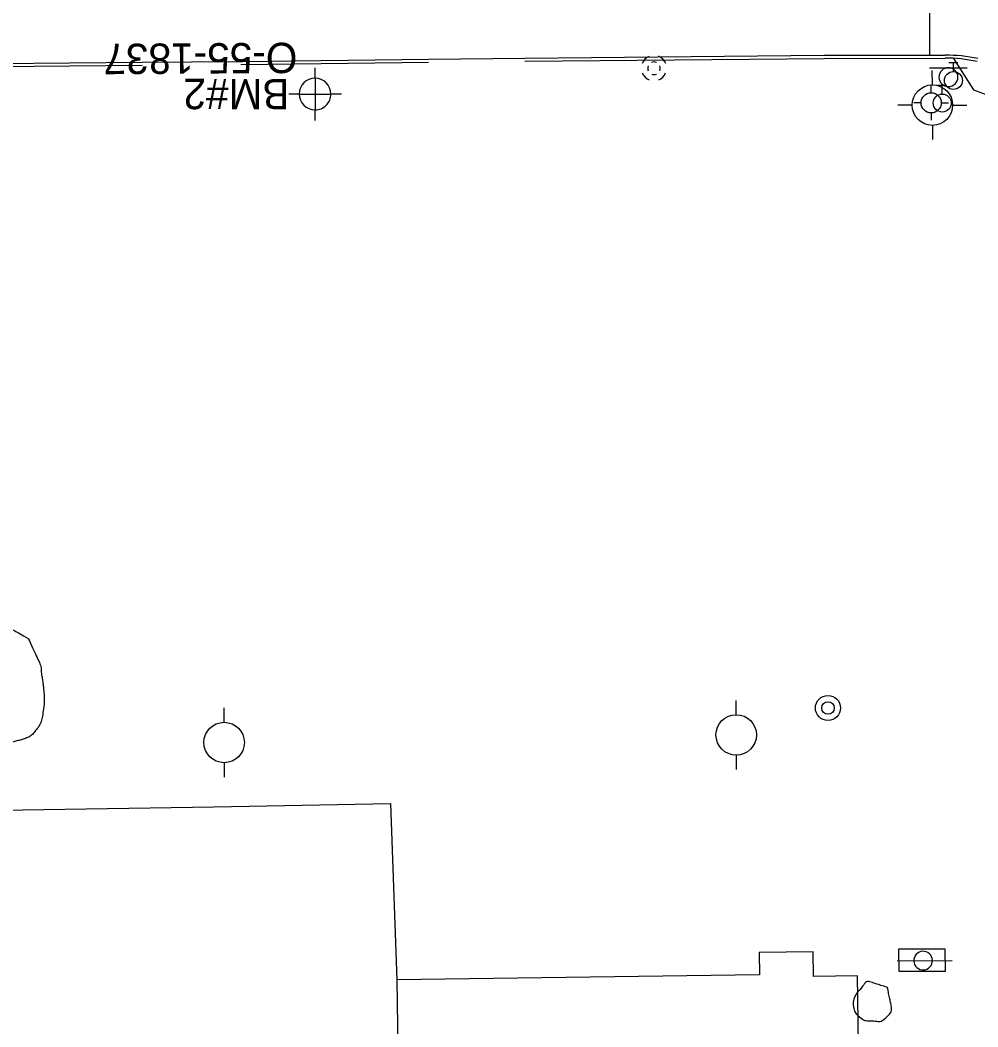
# Model space of a CAD drawing. Extents: x 2145380 to 2157287, y 139568 to 149130.
# Drawn here: x 2150458.3 to 2150647.7, y 144944.2 to 145143.3 of the extents above; entities that cross this region are included whole.
import ezdxf

# ---------------------------------------------------------------- set-up
doc = ezdxf.new("R2010")
doc.units = 0
for name, color, linetype in [('Default', 7, 'Continuous'), ('SURV_Benchmark', 7, 'Continuous'), ('TOPO_Asphalt', 7, 'Continuous'), ('TOPO_Building', 7, 'Continuous'), ('TOPO_Concrete', 7, 'Continuous'), ('TOPO_Curb Back', 7, 'Continuous'), ('TOPO_DRAIN_Manhole', 7, 'Continuous'), ('TOPO_Power Pole', 7, 'Continuous'), ('TOPO_San Manhole', 7, 'Continuous'), ('TOPO_Shrub', 7, 'Continuous'), ('TOPO_Sign', 7, 'Continuous'), ('TOPO_Tree Line', 7, 'Continuous'), ('TOPO_Wall Freestanding', 7, 'Continuous'), ('TOPO_Water Fire Hydrant', 7, 'Continuous'), ('TOPO_Water Valve', 7, 'Continuous')]:
    doc.layers.add(name, color=color, linetype=linetype)

# ---------------------------------------------------------------- blocks, each defined once
blk = doc.blocks.new('FIRHYD')
at = {"layer": 'TOPO_Water Fire Hydrant'}
for p, q in [((-0.02, 10.16), (-0.03, 17.34)), ((10.16, 0.02), (17.34, 0.03)), ((-10.16, -0.02), (-17.34, -0.03)), ((0.02, -10.16), (0.03, -17.34))]:
    blk.add_line(p, q, dxfattribs=at)
blk.add_circle((0, 0), 10.16, dxfattribs=at)
blk = doc.blocks.new('MHEXST')
at = {"layer": 'TOPO_DRAIN_Manhole'}
for centre, radius, start, end in [((-0.1, 0.3), 12.7, 112.9748, 158.2636), ((-0.1, 0.3), 12.7, 22.0744, 68.6991), ((-0.1, 0.1), 6.35, 157.9722, 204.161), ((-0.1, 0.1), 6.35, 66.1941, 113.691), ((-0.1, 0.1), 6.35, 336.8023, 21.4046), ((-0.1, 0.3), 12.7, 202.6921, 248.1938), ((-0.1, 0.1), 6.35, 248.5791, 293.1995), ((-0.1, 0.3), 12.7, 291.7963, 337.3032)]:
    blk.add_arc(centre, radius, start, end, dxfattribs=at)
blk = doc.blocks.new('POWPOL')
at = {"layer": 'TOPO_Power Pole'}
for p, q in [((0, 10.16), (0, 17.34)), ((0, -10.16), (0, -17.34))]:
    blk.add_line(p, q, dxfattribs=at)
blk.add_circle((0, 0), 10.16, dxfattribs=at)
blk = doc.blocks.new('WATVAL')
at = {"layer": 'Default'}
for p, q in [((-2.25, 9), (2.25, 9)), ((0, 4.5), (0, 9))]:
    blk.add_line(p, q, dxfattribs=at)
blk.add_circle((0, 0), 4.5, dxfattribs=at)
blk = doc.blocks.new('EXMHSS')
at = {"layer": 'Default'}
for radius in [6.3, 3.13]:
    blk.add_circle((0, 0), radius, dxfattribs=at)
blk = doc.blocks.new('BM')
at = {"layer": 'SURV_Benchmark'}
for p, q in [((0, 2.49), (0, 4.15)), ((-2.49, 0), (-4.16, 0)), ((4.16, 0), (2.49, 0)), ((0, -4.16), (0, -2.49))]:
    blk.add_line(p, q, dxfattribs=at)
for points in [[(0, 2.49), (0, 2.49), (0, 0), (2.49, 0), (2.49, 0), (2.49, 0)], [(0, 2.49), (0, 2.49), (0, 0), (2.49, 0), (2.49, 0), (2.49, 0), (2.49, 0)], [(-2.5, 0), (-2.49, 0), (0, 0), (0, -2.49), (0, -2.49)], [(-2.5, 0), (-2.49, 0), (0, 0), (0, -2.49), (0, -2.49)]]:
    blk.add_lwpolyline(points, dxfattribs=at)
for start, end in [(90.0638, 180.0068), (0.0638, 90.0068), (0.0638, 90.0068), (180.0638, 270.0068), (180.0638, 270.0068), (269.9472, 359.9927)]:
    blk.add_arc((0, 0), 2.5, start, end, dxfattribs=at)

msp = doc.modelspace()

# ---------------------------------------------------------------- linework, layer by layer
at = {"layer": 'TOPO_Asphalt'}
for p, q in [((2150638.12, 145162.42), (2150638.15, 145136.38)), ((2150482.41, 145134.97), (2150501.97, 145135.11)), ((2150539.03, 145135.61), (2150558.09, 145135.8))]:
    msp.add_line(p, q, dxfattribs=at)
msp.add_lwpolyline([(2150377.36, 144866.36), (2150376.34, 144877.35), (2150375.03, 144921.9), (2150372.95, 144986.31), (2150437.68, 144986.85), (2150496.64, 144987.78), (2150531.55, 144988.4), (2150532.8, 144953.51)], dxfattribs=at)
at = {"layer": 'TOPO_Building'}
msp.add_lwpolyline([(2150604.5, 144954.54), (2150532.8, 144953.51), (2150533.51, 144903.41), (2150615.54, 144904.58), (2150615.63, 144898.35), (2150623.37, 144898.46), (2150622.96, 144927.07), (2150624.27, 144927.08), (2150623.88, 144954.36), (2150615.18, 144954.23), (2150615.11, 144959.07), (2150604.44, 144958.92)], close=True, dxfattribs=at)
at = {"layer": 'TOPO_Concrete'}
msp.add_lwpolyline([(2150642.89, 145135.75), (2150646.8, 145129.54), (2150650.36, 145128.21), (2150657.74, 145130.83)], dxfattribs=at)
at = {"layer": 'TOPO_Curb Back'}
for p, q in [((2150450.52, 145134.69), (2150482.41, 145134.97)), ((2150501.97, 145135.11), (2150539.03, 145135.61)), ((2150501.97, 145134.51), (2150539.04, 145135.01)), ((2150450.53, 145134.09), (2150482.42, 145134.37))]:
    msp.add_line(p, q, dxfattribs=at)
for points in [[(2150558.09, 145135.8), (2150617.32, 145136.35), (2150641.2, 145136.39)], [(2150558.09, 145135.2), (2150617.32, 145135.75), (2150641.2, 145135.79)]]:
    msp.add_lwpolyline(points, dxfattribs=at)
for centre, radius, start, end in [((2150641.31, 145106.73), 29.65, 77.5693, 90.2195), ((2150641.31, 145106.74), 29.05, 77.569, 90.2214)]:
    msp.add_arc(centre, radius, start, end, dxfattribs=at)
at = {"layer": 'TOPO_Shrub'}
msp.add_open_spline([(2150629.8, 144952.03), (2150629.8, 144952.03), (2150630.01, 144951.04), (2150630.22, 144950.06), (2150630.43, 144949.07), (2150630.63, 144948.15), (2150630.7, 144947.24), (2150629.79, 144946.33), (2150628.6, 144945.14), (2150627.41, 144945.43), (2150626.22, 144945.44), (2150625.77, 144945.44), (2150625.33, 144945.49), (2150624.88, 144945.78), (2150623.03, 144947.04), (2150622.94, 144949.98), (2150624.28, 144951.52), (2150624.92, 144952.26), (2150625.67, 144953.39), (2150626.54, 144953.1), (2150627.63, 144952.74), (2150628.72, 144952.39), (2150629.8, 144952.03)], degree=3, dxfattribs=at)
at = {"layer": 'TOPO_Sign'}
for points in [[(2150638.12, 145133.9), (2150645.61, 145133.9)], [(2150641.87, 145133.9), (2150641.87, 145133.9)], [(2150640, 145132.03), (2150640, 145132.03)], [(2150643.74, 145132.03), (2150643.74, 145132.03)], [(2150641.87, 145130.16), (2150641.87, 145130.16)], [(2150631.73, 144957.32), (2150642.61, 144957.38)]]:
    msp.add_lwpolyline(points, dxfattribs=at)
for centre, radius, start, end in [((2150641.87, 145132.03), 1.87, 90, 180), ((2150641.87, 145132.03), 1.87, 360, 90), ((2150641.87, 145132.03), 1.87, 180, 270), ((2150641.87, 145132.03), 1.87, 270, 0), ((2150636.87, 144957.34), 1.84, 47.4196, 227.4196), ((2150636.87, 144957.34), 1.84, 227.4196, 47.4196)]:
    msp.add_arc(centre, radius, start, end, dxfattribs=at)
at = {"layer": 'TOPO_Tree Line'}
msp.add_open_spline([(2150459.92, 145021.03), (2150458.53, 145021.82), (2150457.13, 145022.61), (2150455.74, 145023.4), (2150454.79, 145023.94), (2150453.9, 145024.56), (2150452.97, 145025.12), (2150452.17, 145025.59), (2150451.34, 145025.97), (2150450.5, 145026.37), (2150449.43, 145026.88), (2150448.31, 145027.26), (2150447.18, 145027.58), (2150445.85, 145027.96), (2150444.38, 145027.98), (2150443.04, 145027.65), (2150442.16, 145027.43), (2150441.33, 145027.07), (2150440.54, 145026.59), (2150439.19, 145025.78), (2150438.01, 145024.92), (2150436.81, 145023.92), (2150436.01, 145023.25), (2150435.34, 145022.61), (2150434.74, 145021.66), (2150434.06, 145020.61), (2150433.8, 145019.51), (2150433.74, 145018.41), (2150433.67, 145016.85), (2150433.91, 145015.22), (2150434.75, 145013.69), (2150435.7, 145011.97), (2150436.73, 145010.63), (2150438.07, 145009.39), (2150439.01, 145008.52), (2150440.02, 145007.75), (2150440.93, 145006.86), (2150442.17, 145005.66), (2150443.39, 145004.44), (2150444.63, 145003.24), (2150445.31, 145002.57), (2150446, 145001.92), (2150446.72, 145001.28), (2150447.35, 145000.71), (2150448.11, 145000.37), (2150448.93, 145000.04), (2150449.97, 144999.61), (2150451.03, 144999.23), (2150452.07, 144999.42), (2150453.65, 144999.69), (2150455.23, 145000.13), (2150456.81, 145000.55), (2150457.67, 145000.78), (2150458.51, 145001), (2150459.35, 145001.29), (2150460.23, 145001.6), (2150460.92, 145002.21), (2150461.52, 145003.01), (2150462.21, 145003.92), (2150462.6, 145004.87), (2150462.76, 145005.92), (2150463, 145007.56), (2150463.14, 145009.21), (2150462.97, 145010.84), (2150462.88, 145011.66), (2150462.77, 145012.49), (2150462.64, 145013.32), (2150462.47, 145014.39), (2150462.47, 145015.52), (2150462.02, 145016.5), (2150461.32, 145018.01), (2150460.62, 145019.52), (2150459.92, 145021.03), (2150459.92, 145021.03)], degree=3, dxfattribs=at)
at = {"layer": 'TOPO_Wall Freestanding'}
msp.add_lwpolyline([(2150632.08, 144959.64), (2150641.18, 144959.67), (2150641.2, 144955.2), (2150632.1, 144955.17)], close=True, dxfattribs=at)

# ---------------------------------------------------------------- block references
at = {"layer": 'SURV_Benchmark', "xscale": 1.25, "yscale": 1.25}
msp.add_blockref('BM', (2150516.63, 145128.68), dxfattribs=at)
at = {"layer": 'TOPO_DRAIN_Manhole', "xscale": 0.19685000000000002, "yscale": 0.19685000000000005}
msp.add_blockref('MHEXST', (2150583.67, 145133.76), dxfattribs=at)
at = {"layer": 'TOPO_Power Pole', "xscale": 0.39370000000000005, "yscale": 0.3937000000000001}
for p in [(2150599.91, 145001.96), (2150498.65, 145000.47)]:
    msp.add_blockref('POWPOL', p, dxfattribs=at)
at = {"layer": 'TOPO_San Manhole', "xscale": 0.39370000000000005, "yscale": 0.3937000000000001}
msp.add_blockref('EXMHSS', (2150618.05, 145007.3), dxfattribs=at)
at = {"layer": 'TOPO_Water Fire Hydrant'}
for p, xscale, yscale in [((2150638.7, 145126.5), 0.39370000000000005, 0.3937000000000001), ((2150638.46, 145126.95), 0.19685000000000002, 0.19685000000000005)]:
    msp.add_blockref('FIRHYD', p, dxfattribs=dict(at, xscale=xscale, yscale=yscale))
at = {"layer": 'TOPO_Water Valve', "xscale": 0.39370000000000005, "yscale": 0.3937000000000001}
for p in [(2150642.86, 145131.37), (2150640.65, 145126.91)]:
    msp.add_blockref('WATVAL', p, dxfattribs=at)

# ---------------------------------------------------------------- texts
at = {"layer": 'SURV_Benchmark'}
for s, rotation, p in [('O-55-1837', 180.3653, (2150513.11, 145138.85)), ('BM#2', 179.8708, (2150511.56, 145131.66))]:
    msp.add_text(s, height=6, rotation=rotation, dxfattribs=at).set_placement(p)

doc.saveas('drawing.dxf')
